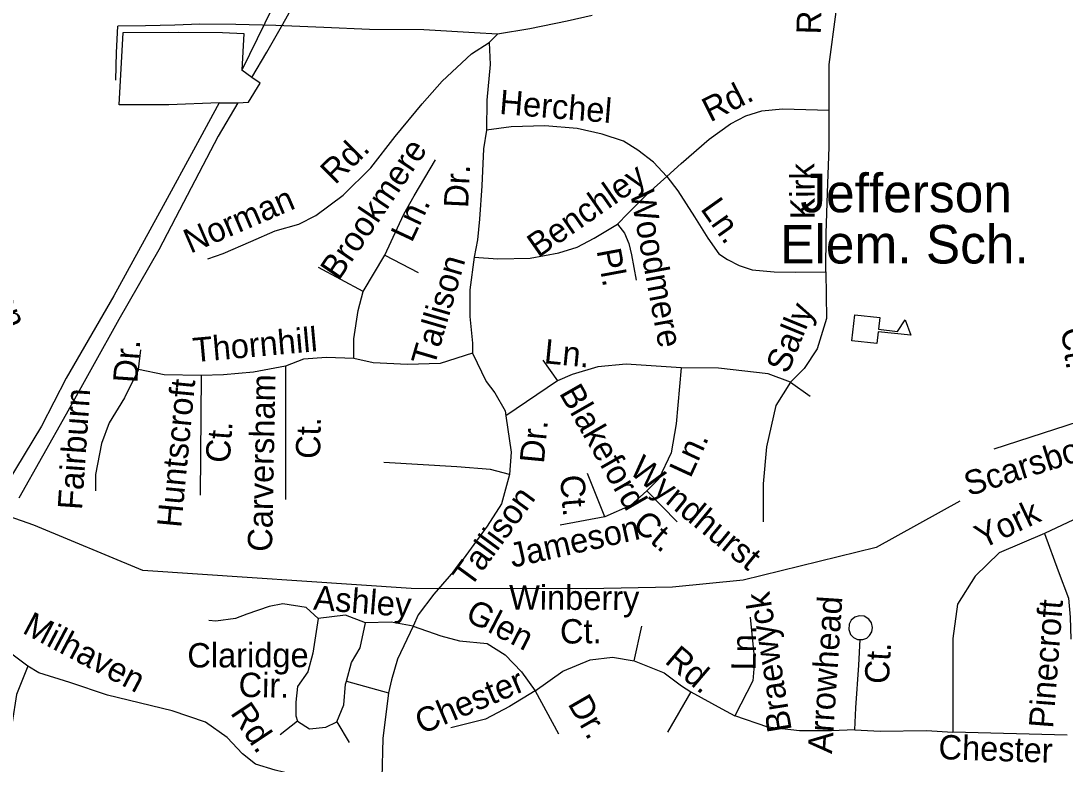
# Model space of a CAD drawing. Extents: x 1547597 to 1699558, y 810033 to 920809.
# Drawn here: x 1606475 to 1610547, y 861772 to 864669 of the extents above; entities that cross this region are included whole.
import ezdxf

# ---------------------------------------------------------------- set-up
doc = ezdxf.new("R2010")
doc.units = 0
for name, color, linetype in [('Exist Cultural Educational Facility Elementary CELL', 7, 'Continuous'), ('Exist Cultural Educational Facility Elementary Label', 7, 'Continuous'), ('Exist Hydrographic Creek Single Shore', 7, 'Continuous'), ('Exist Road Non-System Type 51', 7, 'Continuous'), ('Exist Road Non-System Type 51 Label', 7, 'Continuous'), ('Exist Utilities Electrical Transmission Line', 7, 'Continuous')]:
    doc.layers.add(name, color=color, linetype=linetype)

msp = doc.modelspace()

# ---------------------------------------------------------------- linework, layer by layer
at = {"layer": 'Exist Cultural Educational Facility Elementary CELL'}
msp.add_lwpolyline([(1609726.3, 863522.6), (1609823.6, 863512.4), (1609818.8, 863466.6), (1609893.5, 863458.7), (1609922.5, 863503), (1609945.6, 863443.6), (1609817.8, 863457), (1609813, 863411.3), (1609715.6, 863421.5)], close=True, dxfattribs=at)
at = {"layer": 'Exist Hydrographic Creek Single Shore'}
msp.add_lwpolyline([(1610136.7, 862796.8), (1609809.7, 862616.4), (1609290.7, 862489), (1609015.7, 862461.8), (1608681.7, 862455.4), (1607996, 862456), (1606949.6, 862526.9), (1606525.7, 862702.7), (1606309.6, 862779.3), (1606070.6, 862925.3), (1605796.7, 863045.8), (1605441.7, 863309.1), (1605249.2, 863443), (1605252.1, 863582.3), (1605258, 863757), (1605250.4, 863968), (1605212.5, 864218.3), (1605281.7, 864426.5)], dxfattribs=at)
at = {"layer": 'Exist Road Non-System Type 51'}
msp.add_line((1608300.3, 864584.9), (1608333, 864616.3), dxfattribs=at)
for points in [[(1609627.1, 864321.2), (1609627.1, 864499.1), (1609653.9, 864703.7), (1609661, 864808.7), (1609659.6, 864944.8), (1609653.8, 865041.3), (1609657.2, 865125.2), (1609662.3, 865189.6), (1609659.8, 865273.7), (1609661.5, 865359.5)], [(1608701.8, 864689.4), (1608605.5, 864667.4), (1608459.3, 864637.9), (1608333, 864616.3)], [(1606845.1, 864437.7), (1606847.1, 864545.6), (1606853, 864647.5)], [(1608333, 864616.3), (1608243, 864621.9), (1608045.6, 864633.5), (1607833.7, 864635.4), (1607656.1, 864642.6), (1607468.4, 864650.2), (1607312.6, 864655), (1607172.7, 864655.6), (1607074.8, 864651.4), (1606960.9, 864649.5), (1606853, 864647.5)], [(1607203.8, 863741.5), (1607264.1, 863762.3), (1607370.9, 863808.3), (1607465.6, 863850.6), (1607558, 863876.8), (1607624.5, 863909.6), (1607731.9, 863989.5), (1607839.7, 864095.6), (1607933.9, 864217.7), (1608040.1, 864345.9), (1608117.8, 864434.3), (1608231.6, 864540.3), (1608300.3, 864584.9)], [(1608300.3, 864584.9), (1608304.8, 864498.8), (1608292.1, 864359.2), (1608290, 864243.3)], [(1608994.1, 864062.4), (1609049, 864113.5), (1609158.5, 864207.3), (1609241.6, 864267.9), (1609302, 864298.6), (1609364.5, 864317.6), (1609444.5, 864326), (1609627.1, 864321.2)], [(1609613.7, 863690.5), (1609615.1, 863840.2), (1609620.4, 863999.1), (1609626.9, 864177.1), (1609627.1, 864321.2)], [(1608290, 864243.3), (1608278.7, 864169.5), (1608272, 864025.6), (1608263.5, 863895.9), (1608255.8, 863815.4), (1608242.4, 863748.3)], [(1608994.1, 864062.4), (1608941.2, 864117.5), (1608880.1, 864164.5), (1608824.8, 864199.5), (1608741.3, 864227), (1608643.9, 864248.8), (1608518, 864259.1), (1608386.3, 864255.4), (1608290, 864243.3)], [(1607893.7, 863755), (1607967.5, 863916), (1608007.7, 863986.5), (1608091.5, 864127.4)], [(1608800.8, 863876), (1608841.5, 863917.4), (1608918.9, 863995.8), (1608994.1, 864062.4)], [(1608994.1, 864062.4), (1609037, 864005.7), (1609100.9, 863904.5), (1609153.3, 863821.6), (1609196.3, 863760.9), (1609229.8, 863738.2), (1609275.2, 863715.5), (1609326.9, 863698.4), (1609412.8, 863690.9), (1609496.6, 863689.4), (1609613.7, 863690.5)], [(1608242.4, 863748.3), (1608334.6, 863740.8), (1608460.6, 863744.4), (1608572.8, 863764.3), (1608643.3, 863786.9), (1608709.9, 863821.8), (1608800.8, 863876)], [(1608800.8, 863876), (1608828.1, 863841.6), (1608845.9, 863800.6), (1608856.4, 863757), (1608874.6, 863658.8)], [(1607809.9, 863614.1), (1607893.7, 863755)], [(1607893.7, 863755), (1608024.5, 863687.9)], [(1608242.4, 863748.3), (1608225.6, 863620.8), (1608225.6, 863516.8), (1608235.7, 863412.8), (1608235.4, 863373.8)], [(1607809.9, 863614.1), (1607635.6, 863708)], [(1609613.7, 863690.5), (1609616.8, 863508.3), (1609579.9, 863390.9), (1609529.6, 863313.7), (1609476, 863260)], [(1607773, 863352.4), (1607773, 863429.5), (1607789.8, 863540.3), (1607809.9, 863614.1)], [(1606932.7, 863309.7), (1606942.8, 863386.9)], [(1607773, 863352.4), (1607667, 863356.7), (1607576.4, 863350), (1607506, 863323.1)], [(1608235.4, 863373.8), (1608109.5, 863333.2), (1607982.1, 863329.8), (1607848, 863336.5), (1607773, 863352.4)], [(1608235.4, 863373.8), (1608289.1, 863263.1), (1608322.6, 863219.5), (1608362.8, 863149), (1608366.2, 863128.9)], [(1608510.4, 863347), (1608567.3, 863266.4)], [(1606932.7, 863309.7), (1606879.1, 863199), (1606818.7, 863101.7), (1606788.6, 863021.1), (1606765.1, 862900.4), (1606765.1, 862836.6)], [(1607177.5, 863286.2), (1607033.3, 863289.6), (1606932.7, 863309.7)], [(1607506, 863323.1), (1607382, 863299.6), (1607264.6, 863289.6), (1607177.5, 863286.2)], [(1607506, 863323.1), (1607506, 862803.1)], [(1609050.1, 863316.8), (1608835.6, 863330.2), (1608724.9, 863320.1), (1608624.3, 863289.9), (1608567.3, 863266.4)], [(1609050.1, 863316.8), (1609030, 863098.7), (1609009.9, 862984.6), (1608963, 862883.9), (1608916, 862837)], [(1609476, 863260), (1609388.7, 863293.3), (1609194.5, 863315.5), (1609050.1, 863316.8)], [(1607177.5, 863286.2), (1607174.1, 862819.8)], [(1608567.3, 863266.4), (1608366.2, 863128.9)], [(1609476, 863260), (1609419, 863169.4), (1609382.1, 863008.4), (1609368.7, 862864.1), (1609368.7, 862716.5)], [(1609476, 863260), (1609553.1, 863206.4)], [(1610741.5, 863152.3), (1610268.5, 862999)], [(1608366.2, 863128.9), (1608386.3, 862988), (1608379.6, 862900.7)], [(1608379.6, 862900.7), (1608305.8, 862920.8), (1608175.1, 862930.9), (1607890.1, 862947.7)], [(1608379.6, 862900.7), (1608349.4, 862786.6), (1608292.4, 862699.4), (1608178.4, 862541.7), (1608084.6, 862434.3), (1608024.2, 862353.8), (1608004.1, 862310.2)], [(1608751.7, 862736.3), (1608684.7, 862904.1)], [(1608916, 862837), (1608852.3, 862779.9), (1608751.7, 862736.3)], [(1608916, 862837), (1609033.4, 862716.2)], [(1611019.5, 862794.3), (1610850.1, 862804.4), (1610756.5, 862784.2), (1610579.6, 862723.5), (1610465.8, 862670.3)], [(1608751.7, 862736.3), (1608577.4, 862702.8)], [(1610465.8, 862670.3), (1610289, 862595.5), (1610195.4, 862504.4), (1610127.2, 862395.6), (1610109.5, 862261.5), (1610109.5, 861897.2)], [(1610465.8, 862670.3), (1610519.1, 862524.7), (1610559.5, 862418.4), (1610567.1, 862345), (1610569.6, 862259)], [(1606501.1, 862154.2), (1606253, 862338.8), (1605905.9, 862603.8)], [(1607633.6, 862339.1), (1607586.6, 862382.7), (1607496.1, 862396.1), (1607442.5, 862386.1), (1607355.3, 862355.9), (1607311.7, 862339.1), (1607234.6, 862329), (1607207.8, 862332.4)], [(1607633.6, 862339.1), (1607613.5, 862204.9), (1607593.3, 862131.1), (1607553.1, 862074), (1607546.4, 862013.6), (1607546.4, 861960), (1607553.1, 861939.8)], [(1607818, 862322.3), (1607740.9, 862352.5), (1607633.6, 862339.1)], [(1607744.8, 862094.8), (1607764.3, 862168), (1607797.8, 862225), (1607818, 862322.3)], [(1608004.1, 862310.2), (1607918.5, 862325.7), (1607818, 862322.3)], [(1609318.4, 862345.1), (1609335.2, 862174), (1609328.4, 862096.9), (1609258.3, 861960.2)], [(1609747.7, 862257.5), (1609757.5, 862257.7), (1609773, 862263.4), (1609784.4, 862272.9), (1609793.3, 862288.2), (1609795.7, 862304.7), (1609791.4, 862322.4), (1609781.9, 862336.8), (1609763.1, 862348.2), (1609743.8, 862350), (1609726.8, 862344.7), (1609712.6, 862332.6), (1609704.5, 862317), (1609702.9, 862297.2), (1609710.1, 862277.6), (1609721.6, 862265.6), (1609737.7, 862258.3), (1609747.7, 862257.5)], [(1608004.1, 862310.2), (1607942.7, 862181.1), (1607919.3, 862100.5), (1607908.5, 862050.5)], [(1608004.1, 862310.2), (1608111.7, 862272.2), (1608185.4, 862252.1), (1608292.7, 862242), (1608363.1, 862198.4), (1608426.8, 862131.3), (1608480.5, 862057.5)], [(1608866, 862174.9), (1608896.2, 862309.1)], [(1609727.2, 861905.9), (1609730.9, 861991.9), (1609741.9, 862157.5), (1609747.7, 862257.5)], [(1606501.1, 862154.2), (1606457.5, 862043.5), (1606424, 861825.4)], [(1607882.4, 861718.1), (1607704.7, 861718.1), (1607563.9, 861724.8), (1607466.7, 861748.3), (1607389.6, 861771.7), (1607339.3, 861812), (1607278.9, 861875.7), (1607195.1, 861936.1), (1607064.4, 861979.8), (1606812.9, 862040.2), (1606665.4, 862090.5), (1606544.7, 862127.4), (1606501.1, 862154.2)], [(1608480.5, 862057.5), (1608587.7, 862134.6), (1608695, 862178.3), (1608782.2, 862188.3), (1608866, 862174.9)], [(1608866, 862174.9), (1608983.4, 862127.9), (1609050.4, 862077.6), (1609087.3, 862054.1)], [(1607707.3, 861936.5), (1607734.2, 862003.6), (1607740.9, 862084.1), (1607744.8, 862094.8)], [(1607744.8, 862094.8), (1607908.5, 862050.5)], [(1607908.5, 862050.5), (1607885.7, 861872.4), (1607882.4, 861718.1)], [(1608480.5, 862057.5), (1608379.9, 861997.1), (1608286, 861946.7), (1608151.9, 861913.2)], [(1608480.5, 862057.5), (1608571, 861889.7)], [(1609087.3, 862054.1), (1608996.8, 861896.4)], [(1609087.3, 862054.1), (1609208, 861987), (1609258.3, 861960.2)], [(1609727.2, 861905.9), (1609635.2, 861901.5), (1609511.4, 861901.9), (1609387.7, 861915.8), (1609258.3, 861960.2)], [(1607553.1, 861939.8), (1607486.1, 861886.1)], [(1607553.1, 861939.8), (1607600, 861909.6), (1607663.7, 861916.3), (1607707.3, 861936.5)], [(1607707.3, 861936.5), (1607754.3, 861855.9)], [(1609727.2, 861905.9), (1609825.1, 861900.1), (1610006.8, 861902.8), (1610109.5, 861897.2)], [(1610554.5, 861884.5), (1610109.5, 861897.2)]]:
    msp.add_lwpolyline(points, dxfattribs=at)
at = {"layer": 'Exist Utilities Electrical Transmission Line'}
for p, q in [((1607375.4, 864447.8), (1607336, 864476.4)), ((1607248.2, 864349.9), (1607320.6, 864349.3))]:
    msp.add_line(p, q, dxfattribs=at)
for points in [[(1609383.4, 868177.3), (1609104, 867672.6), (1608883.5, 867257.3), (1608784.1, 867059.6), (1608666.2, 866839.8), (1608485.2, 866518.9), (1608335.6, 866273.3), (1608166.9, 865968.2), (1607963.6, 865625.7), (1607817.7, 865368.1), (1607655.1, 865072.9), (1607523.7, 864849.2), (1607455.8, 864720.3), (1607336, 864476.4)], [(1607375.4, 864447.8), (1607433.1, 864546.7), (1607496.7, 864655.7), (1607618, 864875.7), (1607782.5, 865168.9), (1607967.7, 865499.8), (1608185.2, 865876), (1608335.5, 866153.5), (1608411.8, 866294.2), (1608557.8, 866553.8), (1608654.1, 866714.1), (1608750.9, 866888.5), (1608840.4, 867064.2), (1608925.3, 867234.8), (1609051.7, 867471.2), (1609288.5, 867908.4)], [(1607248.2, 864349.9), (1607052.1, 864340.9), (1606858.4, 864342), (1606872.9, 864623.7), (1607088.7, 864624.1), (1607260.5, 864623.4), (1607344.3, 864620.1), (1607336, 864476.4)], [(1607320.6, 864349.3), (1607362.1, 864352), (1607407.2, 864425.3), (1607375.4, 864447.8)], [(1607248.2, 864349.9), (1607155.5, 864179.3), (1607029.9, 863947.5), (1606836.5, 863596.9), (1606651.7, 863276), (1606554.9, 863089.5), (1606384.5, 862810.4)], [(1607320.6, 864349.3), (1607243.9, 864219.9), (1607093.6, 863930.6), (1607013.2, 863776), (1606857, 863504.6), (1606651.4, 863135.9), (1606466.5, 862809.1)]]:
    msp.add_lwpolyline(points, dxfattribs=at)

# ---------------------------------------------------------------- texts
at = {"layer": 'Exist Cultural Educational Facility Elementary Label'}
for s, p in [('Jefferson', (1609514.1, 863922.7)), ('Elem. Sch.', (1609435.3, 863723.2))]:
    msp.add_text(s, height=150, dxfattribs=at).set_placement(p)
at = {"layer": 'Exist Road Non-System Type 51 Label'}
for s, rotation, p in [('Rd.', 88.3833, (1609593.7, 864615.2)), ('Herchel', 355.2938, (1608338.5, 864306.3)), ('Rd.', 26.9901, (1609162.8, 864272.4)), ('Rd.', 44.536, (1607699.9, 864027)), ('Brookmere', 55.9005, (1607714.5, 863653.3)), ('Kirk', 90.2038, (1609570.1, 863895)), ('Huddington', 292.2552, (1606167.7, 864062.4)), ('Dr.', 87.3262, (1608218.6, 863938.3)), ('Benchley', 34.9339, (1608492.2, 863743.2)), ('Norman', 23.3308, (1607135.6, 863760.8)), ('Woodmere', 280.5077, (1608849.8, 864000.1)), ('Ln.', 64.866, (1607998.8, 863801.3)), ('Ln.', 305.3065, (1609122, 863936)), ('Tallison', 73.7258, (1608086.4, 863317.6)), ('Pl.', 280.5077, (1608719.3, 863773.9)), ('Sally', 67.7028, (1609464.9, 863289.7)), ('Thornhill', 5.141, (1607149.2, 863338)), ('Ct.', 278.1226, (1610530.1, 863467.2)), ('Ln.', 354.3443, (1608512.3, 863334.8)), ('Dr.', 86.0384, (1606928.5, 863255.3)), ('Huntscroft', 84.5316, (1607099.6, 862691.2)), ('Carversham', 88.8435, (1607453.8, 862599)), ('Blakeford', 299.7713, (1608571.8, 863218)), ('Fairburn', 86.0384, (1606712.7, 862761.1)), ('Scarsborough', 17.6674, (1610170.8, 862815.4)), ('Ct.', 85.7668, (1607288.6, 862943.5)), ('Ct.', 88.8435, (1607641.4, 862961)), ('Dr.', 84.5537, (1608514, 862941.5)), ('Ln.', 65.2837, (1609085.5, 862883.3)), ('Wyndhurst', 320.5199, (1608842.3, 862909.1)), ('Ct.', 274.5531, (1608577, 862895.8)), ('Tallison', 53.81, (1608226.8, 862455.8)), ('York', 25.4492, (1610223.3, 862609)), ('Ct.', 319.4659, (1608854.3, 862697.5)), ('Jameson', 12.6818, (1608391.6, 862537)), ('Ashley', 355.4223, (1607613.1, 862374.5)), ('Winberry', 359.6465, (1608378.1, 862374.8)), ('Braewyck', 99.1579, (1609481.2, 861904.2)), ('Glen', 332.6487, (1608202.7, 862335.1)), ('Arrowhead', 86.2124, (1609637.7, 861810.8)), ('Pinecroft', 85.573, (1610499.8, 861909.3)), ('Milhaven', 332.1808, (1606476.2, 862285.2)), ('Ct.', 0.6409, (1608577.5, 862241.5)), ('Ln.', 89.1116, (1609339.8, 862136.7)), ('Claridge', 0.1546, (1607123.8, 862148.6)), ('Rd.', 319.6172, (1608981.5, 862169)), ('Ct.', 86.6633, (1609859, 862082.4)), ('Cir.', 359.0093, (1607322.9, 862034)), ('Chester', 22.9264, (1608037.1, 861887.1)), ('Dr.', 300.0169, (1608605.3, 862007.2)), ('Rd.', 303.714, (1607289, 861971.3)), ('Chester', 358.1574, (1610051.8, 861791.6))]:
    msp.add_text(s, height=95, rotation=rotation, dxfattribs=at).set_placement(p)

doc.saveas('drawing.dxf')
